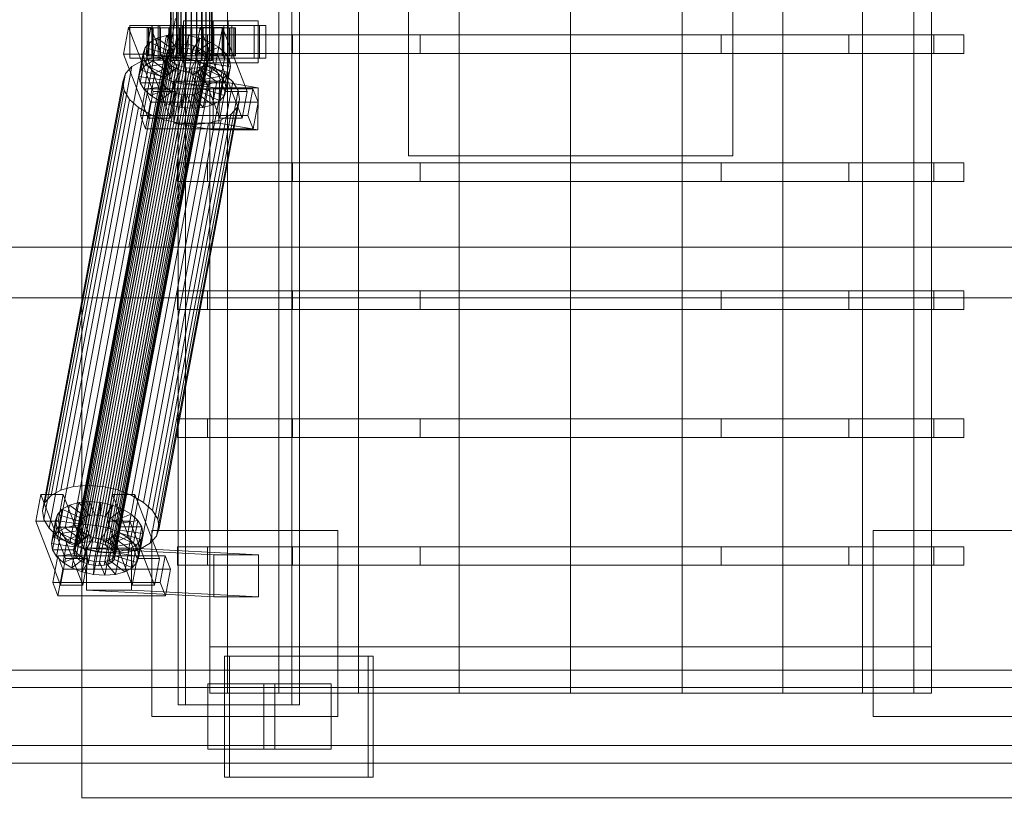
# Model space of a CAD drawing. Header units: millimetres. Extents: x -1970 to 61924, y -58230 to 6847.
# Tile 393 of 656: x 8532 to 8955, y -18467 to -18130. Entities that reach past the tile are written whole.
import ezdxf

# ---------------------------------------------------------------- set-up
doc = ezdxf.new("R2010")
doc.units = ezdxf.units.MM
for name, color, linetype, lineweight in [('COTAS_O', 1, 'Continuous', 0), ('superior_C01', 7, 'Continuous', 0), ('superior_mezcladora', 7, 'Continuous', 0)]:
    doc.layers.add(name, color=color, linetype=linetype, lineweight=lineweight)
doc.dimstyles.new('R19_100', dxfattribs={"dimtxt": 250, "dimasz": 150, "dimexe": 150, "dimexo": 80, "dimgap": 100, "dimtad": 1, "dimtih": 1, "dimtoh": 1, "dimdsep": 46, "dimcen": 0.09, "dimadec": 0, "dimazin": 0, "dimtfac": 1, "dimtdec": 4, "dimtofl": 0, "dimtmove": 0, "dimatfit": 3, "dimfxl": 1, "dimtolj": 1, "dimtzin": 0, "dimarcsym": 0})

# ---------------------------------------------------------------- blocks, each defined once
blk = doc.blocks.new('DIM_R26_36')
at = {"layer": 'COTAS_O'}
for p, q in [((9108.38, -17350), (9063.38, -17500)), ((9808.38, -17350), (9108.38, -17350)), ((9108.38, -18650), (9108.38, -17350)), ((9108.38, -17350), (9153.38, -17500)), ((9108.38, -18650), (9063.38, -18500)), ((9108.38, -18650), (9153.38, -18500)), ((9808.38, -18650), (9108.38, -18650))]:
    blk.add_line(p, q, dxfattribs=at)
blk.add_text('1300 O', height=250, rotation=90, dxfattribs=at).set_placement((9008.38, -18000))

msp = doc.modelspace()

# ---------------------------------------------------------------- linework, layer by layer
at = {"layer": 'superior_C01'}
for p, q in [((8599.703, -17575), (8599.703, -18425)), ((8602.938, -18425), (8602.938, -17575)), ((8648.621, -18425), (8648.621, -17575)), ((8651.857, -17575), (8651.857, -18425)), ((8596.397, -18148), (8596.397, -17852)), ((8596.678, -18148), (8596.678, -17852)), ((8596.73, -18148), (8596.73, -17852)), ((8597.553, -18148), (8597.553, -17852)), ((8597.653, -18148), (8597.653, -17852)), ((8598.962, -18148), (8598.962, -17852)), ((8599.105, -18148), (8599.105, -17852)), ((8600.81, -18148), (8600.81, -17852)), ((8600.984, -18148), (8600.984, -17852)), ((8602.97, -18148), (8602.97, -17852)), ((8603.165, -18148), (8603.165, -17852)), ((8605.296, -18148), (8605.296, -17852)), ((8605.498, -18148), (8605.498, -17852)), ((8607.629, -18148), (8607.629, -17852)), ((8607.823, -18148), (8607.823, -17852)), ((8609.809, -18148), (8609.809, -17852)), ((8609.984, -18148), (8609.984, -17852)), ((8611.689, -18148), (8611.689, -17852)), ((8611.832, -18148), (8611.832, -17852)), ((8613.14, -18148), (8613.14, -17852)), ((8613.241, -18148), (8613.241, -17852)), ((8614.064, -17852), (8614.064, -18148)), ((8614.116, -18148), (8614.116, -17852)), ((8614.396, -18148), (8614.396, -17852)), ((8596.941, -18130), (8578.496, -18228.298)), ((8580.104, -18228.298), (8598.549, -18130)), ((8621.228, -18131), (8601.968, -18131)), ((8601.968, -18131), (8601.968, -18149)), ((8614.802, -18131), (8601.968, -18131)), ((8614.802, -18149), (8614.802, -18131)), ((8614.802, -18131), (8634.061, -18131)), ((8621.228, -18149), (8621.228, -18131)), ((8621.228, -18131), (8634.061, -18131)), ((8634.061, -18131), (8634.061, -18149)), ((8578.346, -18133.859), (8576.194, -18145.327)), ((8587.976, -18133.847), (8578.346, -18133.859)), ((8588.979, -18161.391), (8578.346, -18133.859)), ((8588.603, -18133), (8578.973, -18133)), ((8578.973, -18133), (8578.973, -18147)), ((8591.915, -18133), (8578.973, -18133)), ((8585.824, -18145.315), (8587.976, -18133.847)), ((8586.99, -18134), (8586.398, -18134)), ((8586.398, -18134), (8596.397, -18134)), ((8586.398, -18146), (8586.398, -18134)), ((8586.398, -18134), (8587.1, -18134)), ((8588.837, -18134), (8586.99, -18134)), ((8586.99, -18134), (8596.678, -18134)), ((8586.99, -18146), (8586.99, -18134)), ((8587.1, -18134), (8596.73, -18134)), ((8587.1, -18146), (8587.1, -18134)), ((8587.1, -18134), (8589.05, -18134)), ((8587.976, -18133.847), (8598.608, -18161.379)), ((8634.709, -18133), (8588.487, -18133)), ((8588.487, -18133), (8588.487, -18147)), ((8591.183, -18133), (8588.487, -18133)), ((8588.603, -18147), (8588.603, -18133)), ((8588.603, -18133), (8601.545, -18133)), ((8591.812, -18134), (8588.837, -18134)), ((8588.837, -18134), (8597.553, -18134)), ((8588.837, -18146), (8588.837, -18134)), ((8589.05, -18134), (8597.653, -18134)), ((8589.05, -18146), (8589.05, -18134)), ((8589.05, -18134), (8592.113, -18134)), ((8591.183, -18147), (8591.183, -18133)), ((8591.183, -18133), (8637.405, -18133)), ((8595.713, -18134), (8591.812, -18134)), ((8591.812, -18134), (8598.962, -18134)), ((8591.812, -18146), (8591.812, -18134)), ((8591.915, -18147), (8591.915, -18133)), ((8591.915, -18133), (8601.545, -18133)), ((8592.113, -18134), (8599.105, -18134)), ((8592.113, -18146), (8592.113, -18134)), ((8592.113, -18134), (8596.082, -18134)), ((8600.274, -18134), (8595.713, -18134)), ((8595.713, -18134), (8600.81, -18134)), ((8595.713, -18146), (8595.713, -18134)), ((8596.082, -18134), (8600.984, -18134)), ((8596.082, -18146), (8596.082, -18134)), ((8596.082, -18134), (8600.685, -18134)), ((8596.397, -18134), (8596.678, -18134)), ((8596.397, -18134), (8596.397, -18146)), ((8596.73, -18134), (8596.397, -18134)), ((8596.678, -18134), (8597.553, -18134)), ((8596.678, -18134), (8596.678, -18146)), ((8596.73, -18134), (8596.73, -18146)), ((8597.653, -18134), (8596.73, -18134)), ((8597.553, -18134), (8598.962, -18134)), ((8597.553, -18134), (8597.553, -18146)), ((8597.653, -18134), (8597.653, -18146)), ((8599.105, -18134), (8597.653, -18134)), ((8598.962, -18134), (8600.81, -18134)), ((8598.962, -18134), (8598.962, -18146)), ((8599.105, -18134), (8599.105, -18146)), ((8600.984, -18134), (8599.105, -18134)), ((8605.184, -18134), (8600.274, -18134)), ((8600.274, -18134), (8602.97, -18134)), ((8600.274, -18146), (8600.274, -18134)), ((8600.685, -18134), (8603.165, -18134)), ((8600.685, -18146), (8600.685, -18134)), ((8600.685, -18134), (8605.61, -18134)), ((8600.81, -18134), (8602.97, -18134)), ((8600.81, -18134), (8600.81, -18146)), ((8600.984, -18134), (8600.984, -18146)), ((8603.165, -18134), (8600.984, -18134)), ((8601.545, -18133), (8601.545, -18147)), ((8602.97, -18134), (8605.296, -18134)), ((8602.97, -18134), (8602.97, -18146)), ((8603.165, -18134), (8603.165, -18146)), ((8605.498, -18134), (8603.165, -18134)), ((8610.109, -18134), (8605.184, -18134)), ((8605.184, -18134), (8605.296, -18134)), ((8605.184, -18146), (8605.184, -18134)), ((8605.296, -18134), (8607.629, -18134)), ((8605.296, -18134), (8605.296, -18146)), ((8605.61, -18134), (8605.498, -18134)), ((8605.498, -18134), (8605.498, -18146)), ((8607.823, -18134), (8605.498, -18134)), ((8605.61, -18146), (8605.61, -18134)), ((8605.61, -18134), (8610.52, -18134)), ((8609.161, -18133.821), (8607.009, -18145.289)), ((8610.109, -18134), (8607.629, -18134)), ((8607.629, -18134), (8609.809, -18134)), ((8607.629, -18134), (8607.629, -18146)), ((8610.52, -18134), (8607.823, -18134)), ((8607.823, -18134), (8607.823, -18146)), ((8609.984, -18134), (8607.823, -18134)), ((8618.79, -18133.809), (8609.161, -18133.821)), ((8619.794, -18161.353), (8609.161, -18133.821)), ((8619.418, -18133), (8609.788, -18133)), ((8609.788, -18133), (8609.788, -18147)), ((8622.73, -18133), (8609.788, -18133)), ((8614.712, -18134), (8609.809, -18134)), ((8609.809, -18134), (8611.689, -18134)), ((8609.809, -18134), (8609.809, -18146)), ((8615.08, -18134), (8609.984, -18134)), ((8609.984, -18134), (8609.984, -18146)), ((8611.832, -18134), (8609.984, -18134)), ((8614.712, -18134), (8610.109, -18134)), ((8610.109, -18146), (8610.109, -18134)), ((8610.52, -18146), (8610.52, -18134)), ((8610.52, -18134), (8615.08, -18134)), ((8618.681, -18134), (8611.689, -18134)), ((8611.689, -18134), (8613.14, -18134)), ((8611.689, -18134), (8611.689, -18146)), ((8618.981, -18134), (8611.832, -18134)), ((8611.832, -18134), (8611.832, -18146)), ((8613.241, -18134), (8611.832, -18134)), ((8621.744, -18134), (8613.14, -18134)), ((8613.14, -18134), (8614.064, -18134)), ((8613.14, -18134), (8613.14, -18146)), ((8621.957, -18134), (8613.241, -18134)), ((8613.241, -18134), (8613.241, -18146)), ((8614.116, -18134), (8613.241, -18134)), ((8614.064, -18134), (8623.693, -18134)), ((8614.064, -18146), (8614.064, -18134)), ((8614.064, -18134), (8614.396, -18134)), ((8623.803, -18134), (8614.116, -18134)), ((8614.116, -18134), (8614.116, -18146)), ((8614.396, -18134), (8614.116, -18134)), ((8624.396, -18134), (8614.396, -18134)), ((8614.396, -18134), (8614.396, -18146)), ((8618.681, -18134), (8614.712, -18134)), ((8614.712, -18146), (8614.712, -18134)), ((8615.08, -18146), (8615.08, -18134)), ((8615.08, -18134), (8618.981, -18134)), ((8616.639, -18145.277), (8618.79, -18133.809)), ((8621.744, -18134), (8618.681, -18134)), ((8618.681, -18146), (8618.681, -18134)), ((8618.79, -18133.809), (8629.423, -18161.341)), ((8618.981, -18146), (8618.981, -18134)), ((8618.981, -18134), (8621.957, -18134)), ((8619.418, -18147), (8619.418, -18133)), ((8619.418, -18133), (8632.36, -18133)), ((8623.693, -18134), (8621.744, -18134)), ((8621.744, -18146), (8621.744, -18134)), ((8621.957, -18146), (8621.957, -18134)), ((8621.957, -18134), (8623.803, -18134)), ((8622.73, -18147), (8622.73, -18133)), ((8622.73, -18133), (8632.36, -18133)), ((8623.693, -18134), (8623.693, -18146)), ((8624.396, -18134), (8623.693, -18134)), ((8623.803, -18146), (8623.803, -18134)), ((8623.803, -18134), (8624.396, -18134)), ((8624.396, -18146), (8624.396, -18134)), ((8632.36, -18133), (8632.36, -18147)), ((8634.709, -18147), (8634.709, -18133)), ((8634.709, -18133), (8637.405, -18133)), ((8637.405, -18133), (8637.405, -18147)), ((8587.596, -18140.156), (8585.56, -18142.416)), ((8585.751, -18149.985), (8587.596, -18140.156)), ((8590.716, -18138.419), (8587.596, -18140.156)), ((8587.596, -18140.156), (8595.971, -18144.203)), ((8588.872, -18148.249), (8590.716, -18138.419)), ((8594.708, -18137.325), (8590.716, -18138.419)), ((8590.716, -18138.419), (8597.449, -18143.38)), ((8592.864, -18147.155), (8594.708, -18137.325)), ((8599.301, -18136.948), (8594.708, -18137.325)), ((8594.708, -18137.325), (8599.341, -18142.862)), ((8597.456, -18146.777), (8599.301, -18136.948)), ((8604.179, -18137.313), (8599.301, -18136.948)), ((8599.301, -18136.948), (8601.516, -18142.683)), ((8602.335, -18147.143), (8604.179, -18137.313)), ((8604.179, -18137.313), (8603.827, -18142.856)), ((8609.013, -18138.396), (8604.179, -18137.313)), ((8609.013, -18138.396), (8606.116, -18143.369)), ((8607.168, -18148.226), (8609.013, -18138.396)), ((8613.471, -18140.123), (8608.228, -18144.188)), ((8613.471, -18140.123), (8609.013, -18138.396)), ((8611.626, -18149.953), (8613.471, -18140.123)), ((8617.25, -18142.377), (8613.471, -18140.123)), ((8554.813, -18358.68), (8594.929, -18144.881)), ((8555.198, -18357.434), (8595.314, -18143.635)), ((8556.162, -18356.363), (8596.279, -18142.565)), ((8557.64, -18355.541), (8597.757, -18141.742)), ((8559.532, -18355.022), (8599.648, -18141.224)), ((8561.707, -18354.844), (8601.823, -18141.045)), ((8564.018, -18355.017), (8604.134, -18141.218)), ((8566.307, -18355.53), (8606.424, -18141.731)), ((8568.419, -18356.348), (8608.535, -18142.549)), ((8570.209, -18357.415), (8610.326, -18143.617)), ((8571.556, -18358.659), (8611.672, -18144.861)), ((8582.903, -18154.877), (8584.747, -18145.047)), ((8583.715, -18152.246), (8585.56, -18142.416)), ((8585.56, -18142.416), (8584.747, -18145.047)), ((8584.747, -18145.047), (8594.622, -18146.52)), ((8584.747, -18145.047), (8585.213, -18147.868)), ((8585.56, -18142.416), (8595.007, -18145.274)), ((8595.971, -18144.203), (8594.127, -18154.033)), ((8595.314, -18143.635), (8594.929, -18144.881)), ((8594.929, -18144.881), (8595.15, -18146.218)), ((8595.007, -18145.274), (8595.971, -18144.203)), ((8596.279, -18142.565), (8595.314, -18143.635)), ((8597.449, -18143.38), (8595.605, -18153.21)), ((8595.971, -18144.203), (8597.449, -18143.38)), ((8597.757, -18141.742), (8596.279, -18142.565)), ((8597.449, -18143.38), (8599.341, -18142.862)), ((8599.341, -18142.862), (8597.496, -18152.692)), ((8599.648, -18141.224), (8597.757, -18141.742)), ((8599.341, -18142.862), (8601.516, -18142.683)), ((8601.823, -18141.045), (8599.648, -18141.224)), ((8601.516, -18142.683), (8599.671, -18152.513)), ((8601.516, -18142.683), (8603.827, -18142.856)), ((8604.134, -18141.218), (8601.823, -18141.045)), ((8603.827, -18142.856), (8601.982, -18152.686)), ((8603.827, -18142.856), (8606.116, -18143.369)), ((8606.424, -18141.731), (8604.134, -18141.218)), ((8606.116, -18143.369), (8604.272, -18153.199)), ((8606.116, -18143.369), (8608.228, -18144.188)), ((8608.228, -18144.188), (8606.383, -18154.017)), ((8608.535, -18142.549), (8606.424, -18141.731)), ((8608.228, -18144.188), (8610.018, -18145.255)), ((8610.326, -18143.617), (8608.535, -18142.549)), ((8617.25, -18142.377), (8610.018, -18145.255)), ((8611.672, -18144.861), (8610.326, -18143.617)), ((8620.093, -18145.003), (8611.365, -18146.499)), ((8612.483, -18146.196), (8611.672, -18144.861)), ((8615.406, -18152.207), (8617.25, -18142.377)), ((8620.093, -18145.003), (8617.25, -18142.377)), ((8618.249, -18154.833), (8620.093, -18145.003)), ((8621.806, -18147.823), (8620.093, -18145.003)), ((8549.365, -18332.659), (8583.948, -18148.35)), ((8554.702, -18331.197), (8589.285, -18146.887)), ((8555.034, -18360.017), (8595.15, -18146.218)), ((8555.845, -18361.352), (8595.961, -18147.554)), ((8557.192, -18362.596), (8597.308, -18148.798)), ((8560.841, -18330.692), (8595.424, -18146.383)), ((8567.363, -18331.181), (8601.946, -18146.872)), ((8572.203, -18362.578), (8612.319, -18148.779)), ((8612.483, -18146.196), (8572.367, -18359.995)), ((8572.588, -18361.332), (8612.704, -18147.533)), ((8573.824, -18332.629), (8608.407, -18148.32)), ((8576.194, -18145.327), (8585.824, -18145.315)), ((8576.194, -18145.327), (8586.827, -18172.859)), ((8578.973, -18147), (8588.603, -18147)), ((8578.973, -18147), (8591.915, -18147)), ((8583.948, -18148.35), (8579.776, -18150.672)), ((8583.369, -18157.698), (8585.213, -18147.868)), ((8589.285, -18146.887), (8583.948, -18148.35)), ((8585.213, -18147.868), (8594.843, -18147.856)), ((8585.213, -18147.868), (8586.926, -18150.688)), ((8585.751, -18149.985), (8588.872, -18148.249)), ((8596.456, -18172.847), (8585.824, -18145.315)), ((8596.397, -18146), (8586.398, -18146)), ((8586.398, -18146), (8586.99, -18146)), ((8587.1, -18146), (8586.398, -18146)), ((8586.926, -18150.688), (8595.654, -18149.192)), ((8596.678, -18146), (8586.99, -18146)), ((8586.99, -18146), (8588.837, -18146)), ((8596.73, -18146), (8587.1, -18146)), ((8589.05, -18146), (8587.1, -18146)), ((8588.487, -18147), (8634.709, -18147)), ((8588.487, -18147), (8591.183, -18147)), ((8601.545, -18147), (8588.603, -18147)), ((8597.553, -18146), (8588.837, -18146)), ((8588.837, -18146), (8591.812, -18146)), ((8588.872, -18148.249), (8592.864, -18147.155)), ((8595.605, -18153.21), (8588.872, -18148.249)), ((8597.653, -18146), (8589.05, -18146)), ((8592.113, -18146), (8589.05, -18146)), ((8595.424, -18146.383), (8589.285, -18146.887)), ((8637.405, -18147), (8591.183, -18147)), ((8598.962, -18146), (8591.812, -18146)), ((8591.812, -18146), (8595.713, -18146)), ((8601.545, -18147), (8591.915, -18147)), ((8599.105, -18146), (8592.113, -18146)), ((8596.082, -18146), (8592.113, -18146)), ((8594.622, -18146.52), (8592.778, -18156.35)), ((8592.864, -18147.155), (8597.456, -18146.777)), ((8597.496, -18152.692), (8592.864, -18147.155)), ((8594.843, -18147.856), (8592.998, -18157.686)), ((8595.007, -18145.274), (8593.163, -18155.103)), ((8595.654, -18149.192), (8593.81, -18159.022)), ((8594.622, -18146.52), (8595.007, -18145.274)), ((8594.843, -18147.856), (8594.622, -18146.52)), ((8595.654, -18149.192), (8594.843, -18147.856)), ((8595.15, -18146.218), (8595.961, -18147.554)), ((8601.946, -18146.872), (8595.424, -18146.383)), ((8597.001, -18150.436), (8595.654, -18149.192)), ((8600.81, -18146), (8595.713, -18146)), ((8595.713, -18146), (8600.274, -18146)), ((8595.961, -18147.554), (8597.308, -18148.798)), ((8600.984, -18146), (8596.082, -18146)), ((8600.685, -18146), (8596.082, -18146)), ((8596.678, -18146), (8596.397, -18146)), ((8596.397, -18146), (8596.73, -18146)), ((8596.73, -18148), (8596.397, -18148)), ((8596.397, -18148), (8596.678, -18148)), ((8597.553, -18146), (8596.678, -18146)), ((8596.678, -18148), (8597.553, -18148)), ((8596.73, -18146), (8597.653, -18146)), ((8597.653, -18148), (8596.73, -18148)), ((8597.308, -18148.798), (8599.098, -18149.865)), ((8599.671, -18152.513), (8597.456, -18146.777)), ((8597.456, -18146.777), (8602.335, -18147.143)), ((8598.962, -18146), (8597.553, -18146)), ((8597.553, -18148), (8598.962, -18148)), ((8597.653, -18146), (8599.105, -18146)), ((8599.105, -18148), (8597.653, -18148)), ((8600.81, -18146), (8598.962, -18146)), ((8598.962, -18148), (8600.81, -18148)), ((8599.105, -18146), (8600.984, -18146)), ((8600.984, -18148), (8599.105, -18148)), ((8602.97, -18146), (8600.274, -18146)), ((8600.274, -18146), (8605.184, -18146)), ((8603.165, -18146), (8600.685, -18146)), ((8605.61, -18146), (8600.685, -18146)), ((8602.97, -18146), (8600.81, -18146)), ((8600.81, -18148), (8602.97, -18148)), ((8600.984, -18146), (8603.165, -18146)), ((8603.165, -18148), (8600.984, -18148)), ((8608.407, -18148.32), (8601.946, -18146.872)), ((8601.968, -18149), (8621.228, -18149)), ((8614.802, -18149), (8601.968, -18149)), ((8601.982, -18152.686), (8602.335, -18147.143)), ((8602.335, -18147.143), (8607.168, -18148.226)), ((8605.296, -18146), (8602.97, -18146)), ((8602.97, -18148), (8605.296, -18148)), ((8603.165, -18146), (8605.498, -18146)), ((8605.498, -18148), (8603.165, -18148)), ((8604.272, -18153.199), (8607.168, -18148.226)), ((8605.296, -18146), (8605.184, -18146)), ((8605.184, -18146), (8610.109, -18146)), ((8607.629, -18146), (8605.296, -18146)), ((8605.296, -18148), (8607.629, -18148)), ((8605.498, -18146), (8605.61, -18146)), ((8605.498, -18146), (8607.823, -18146)), ((8607.823, -18148), (8605.498, -18148)), ((8610.52, -18146), (8605.61, -18146)), ((8607.009, -18145.289), (8616.639, -18145.277)), ((8607.009, -18145.289), (8617.642, -18172.821)), ((8607.168, -18148.226), (8611.626, -18149.953)), ((8609.809, -18146), (8607.629, -18146)), ((8607.629, -18146), (8610.109, -18146)), ((8607.629, -18148), (8609.809, -18148)), ((8607.823, -18146), (8610.52, -18146)), ((8607.823, -18146), (8609.984, -18146)), ((8609.984, -18148), (8607.823, -18148)), ((8610.018, -18145.255), (8608.174, -18155.085)), ((8614.367, -18150.629), (8608.407, -18148.32)), ((8611.365, -18146.499), (8609.52, -18156.329)), ((8609.788, -18147), (8619.418, -18147)), ((8609.788, -18147), (8622.73, -18147)), ((8611.689, -18146), (8609.809, -18146)), ((8609.809, -18146), (8614.712, -18146)), ((8609.809, -18148), (8611.689, -18148)), ((8609.984, -18146), (8615.08, -18146)), ((8609.984, -18146), (8611.832, -18146)), ((8611.832, -18148), (8609.984, -18148)), ((8610.018, -18145.255), (8611.365, -18146.499)), ((8610.109, -18146), (8614.712, -18146)), ((8610.332, -18157.665), (8612.176, -18147.835)), ((8615.08, -18146), (8610.52, -18146)), ((8612.397, -18149.171), (8610.552, -18159.001)), ((8611.355, -18149.85), (8612.319, -18148.779)), ((8611.365, -18146.499), (8612.176, -18147.835)), ((8613.14, -18146), (8611.689, -18146)), ((8611.689, -18146), (8618.681, -18146)), ((8611.689, -18148), (8613.14, -18148)), ((8611.832, -18146), (8618.981, -18146)), ((8611.832, -18146), (8613.241, -18146)), ((8613.241, -18148), (8611.832, -18148)), ((8612.397, -18149.171), (8612.012, -18150.417)), ((8612.176, -18147.835), (8621.806, -18147.823)), ((8612.176, -18147.835), (8612.397, -18149.171)), ((8612.319, -18148.779), (8612.704, -18147.533)), ((8622.272, -18150.644), (8612.397, -18149.171)), ((8612.704, -18147.533), (8612.483, -18146.196)), ((8614.064, -18146), (8613.14, -18146)), ((8613.14, -18146), (8621.744, -18146)), ((8613.14, -18148), (8614.064, -18148)), ((8613.241, -18146), (8621.957, -18146)), ((8613.241, -18146), (8614.116, -18146)), ((8614.116, -18148), (8613.241, -18148)), ((8623.693, -18146), (8614.064, -18146)), ((8614.396, -18146), (8614.064, -18146)), ((8614.064, -18148), (8614.396, -18148)), ((8614.116, -18146), (8623.803, -18146)), ((8614.116, -18146), (8614.396, -18146)), ((8614.396, -18148), (8614.116, -18148)), ((8614.396, -18146), (8624.396, -18146)), ((8614.712, -18146), (8618.681, -18146)), ((8634.061, -18149), (8614.802, -18149)), ((8618.981, -18146), (8615.08, -18146)), ((8627.271, -18172.809), (8616.639, -18145.277)), ((8618.681, -18146), (8621.744, -18146)), ((8621.957, -18146), (8618.981, -18146)), ((8632.36, -18147), (8619.418, -18147)), ((8621.806, -18147.823), (8619.961, -18157.653)), ((8634.061, -18149), (8621.228, -18149)), ((8621.744, -18146), (8623.693, -18146)), ((8622.272, -18150.644), (8621.806, -18147.823)), ((8623.803, -18146), (8621.957, -18146)), ((8632.36, -18147), (8622.73, -18147)), ((8623.693, -18146), (8624.396, -18146)), ((8624.396, -18146), (8623.803, -18146)), ((8637.405, -18147), (8634.709, -18147)), ((8545.193, -18334.981), (8579.776, -18150.672)), ((8558.982, -18363.664), (8599.098, -18149.865)), ((8561.094, -18364.482), (8601.21, -18150.683)), ((8563.383, -18364.995), (8603.499, -18151.196)), ((8565.694, -18365.168), (8605.81, -18151.369)), ((8567.869, -18364.989), (8607.986, -18151.191)), ((8569.76, -18364.471), (8609.877, -18150.672)), ((8571.238, -18363.648), (8611.355, -18149.85)), ((8579.776, -18150.672), (8577.054, -18153.694)), ((8579.784, -18334.938), (8614.367, -18150.629)), ((8582.903, -18154.877), (8583.715, -18152.246)), ((8583.715, -18152.246), (8585.751, -18149.985)), ((8593.163, -18155.103), (8583.715, -18152.246)), ((8584.836, -18337.95), (8619.419, -18153.641)), ((8585.081, -18160.518), (8586.926, -18150.688)), ((8594.127, -18154.033), (8585.751, -18149.985)), ((8586.926, -18150.688), (8589.769, -18153.314)), ((8587.924, -18163.144), (8589.769, -18153.314)), ((8589.769, -18153.314), (8597.001, -18150.436)), ((8589.769, -18153.314), (8593.548, -18155.567)), ((8593.548, -18155.567), (8598.791, -18151.503)), ((8595.605, -18153.21), (8594.127, -18154.033)), ((8597.001, -18150.436), (8595.156, -18160.266)), ((8597.496, -18152.692), (8595.605, -18153.21)), ((8598.791, -18151.503), (8596.946, -18161.333)), ((8598.791, -18151.503), (8597.001, -18150.436)), ((8599.671, -18152.513), (8597.496, -18152.692)), ((8598.006, -18157.295), (8600.903, -18152.321)), ((8600.903, -18152.321), (8598.791, -18151.503)), ((8600.903, -18152.321), (8599.058, -18162.151)), ((8599.098, -18149.865), (8601.21, -18150.683)), ((8601.982, -18152.686), (8599.671, -18152.513)), ((8603.192, -18152.835), (8600.903, -18152.321)), ((8601.21, -18150.683), (8603.499, -18151.196)), ((8603.192, -18152.835), (8601.348, -18162.664)), ((8604.272, -18153.199), (8601.982, -18152.686)), ((8602.839, -18158.378), (8603.192, -18152.835)), ((8605.503, -18153.008), (8603.192, -18152.835)), ((8603.499, -18151.196), (8605.81, -18151.369)), ((8605.503, -18153.008), (8603.659, -18162.837)), ((8606.383, -18154.017), (8604.272, -18153.199)), ((8607.678, -18152.829), (8605.503, -18153.008)), ((8607.718, -18158.743), (8605.503, -18153.008)), ((8605.81, -18151.369), (8607.986, -18151.191)), ((8607.678, -18152.829), (8605.834, -18162.659)), ((8606.383, -18154.017), (8611.626, -18149.953)), ((8609.569, -18152.311), (8607.678, -18152.829)), ((8612.31, -18158.366), (8607.678, -18152.829)), ((8609.569, -18152.311), (8607.725, -18162.14)), ((8607.986, -18151.191), (8609.877, -18150.672)), ((8608.174, -18155.085), (8615.406, -18152.207)), ((8611.047, -18151.488), (8609.203, -18161.318)), ((8611.047, -18151.488), (8609.569, -18152.311)), ((8616.302, -18157.272), (8609.569, -18152.311)), ((8609.877, -18150.672), (8611.355, -18149.85)), ((8612.012, -18150.417), (8610.167, -18160.247)), ((8612.012, -18150.417), (8611.047, -18151.488)), ((8619.423, -18155.535), (8611.047, -18151.488)), ((8611.626, -18149.953), (8615.406, -18152.207)), ((8621.459, -18153.275), (8612.012, -18150.417)), ((8619.419, -18153.641), (8614.367, -18150.629)), ((8615.406, -18152.207), (8618.249, -18154.833)), ((8623.22, -18157.152), (8619.419, -18153.641)), ((8619.423, -18155.535), (8621.459, -18153.275)), ((8619.614, -18163.105), (8621.459, -18153.275)), ((8620.427, -18160.474), (8622.272, -18150.644)), ((8621.459, -18153.275), (8622.272, -18150.644)), ((8541.385, -18341.52), (8575.968, -18157.211)), ((8542.471, -18338.003), (8577.054, -18153.694)), ((8577.054, -18153.694), (8575.968, -18157.211)), ((8575.968, -18157.211), (8576.591, -18160.982)), ((8592.778, -18156.35), (8582.903, -18154.877)), ((8583.369, -18157.698), (8582.903, -18154.877)), ((8592.998, -18157.686), (8583.369, -18157.698)), ((8585.081, -18160.518), (8583.369, -18157.698)), ((8588.637, -18341.461), (8623.22, -18157.152)), ((8591.703, -18165.397), (8593.548, -18155.567)), ((8593.163, -18155.103), (8592.778, -18156.35)), ((8592.778, -18156.35), (8592.998, -18157.686)), ((8592.998, -18157.686), (8593.81, -18159.022)), ((8594.127, -18154.033), (8593.163, -18155.103)), ((8593.548, -18155.567), (8598.006, -18157.295)), ((8596.162, -18167.125), (8598.006, -18157.295)), ((8598.164, -18156.962), (8597.94, -18174.943)), ((8598.006, -18157.295), (8602.839, -18158.378)), ((8617.424, -18156.962), (8598.164, -18156.962)), ((8614.908, -18159.83), (8598.164, -18156.962)), ((8608.174, -18155.085), (8606.383, -18154.017)), ((8609.52, -18156.329), (8608.174, -18155.085)), ((8609.52, -18156.329), (8618.249, -18154.833)), ((8610.332, -18157.665), (8609.52, -18156.329)), ((8619.961, -18157.653), (8610.332, -18157.665)), ((8610.552, -18159.001), (8610.332, -18157.665)), ((8612.31, -18158.366), (8616.302, -18157.272)), ((8614.458, -18167.102), (8616.302, -18157.272)), ((8616.302, -18157.272), (8619.423, -18155.535)), ((8617.2, -18174.943), (8617.424, -18156.962)), ((8617.424, -18156.962), (8634.167, -18159.83)), ((8617.578, -18165.365), (8619.423, -18155.535)), ((8618.249, -18154.833), (8619.961, -18157.653)), ((8619.961, -18157.653), (8620.427, -18160.474)), ((8625.509, -18160.922), (8623.22, -18157.152)), ((8542.008, -18345.291), (8576.591, -18160.982)), ((8576.591, -18160.982), (8578.88, -18164.752)), ((8585.647, -18160.247), (8583.495, -18171.715)), ((8593.81, -18159.022), (8585.081, -18160.518)), ((8587.924, -18163.144), (8585.081, -18160.518)), ((8631.869, -18160.19), (8585.647, -18160.247)), ((8587.862, -18165.983), (8585.647, -18160.247)), ((8586.827, -18172.859), (8588.979, -18161.391)), ((8595.156, -18160.266), (8587.924, -18163.144)), ((8588.979, -18161.391), (8598.608, -18161.379)), ((8625.509, -18160.922), (8590.926, -18345.231)), ((8596.946, -18161.333), (8591.703, -18165.397)), ((8593.81, -18159.022), (8595.156, -18160.266)), ((8595.156, -18160.266), (8596.946, -18161.333)), ((8598.608, -18161.379), (8596.456, -18172.847)), ((8596.946, -18161.333), (8599.058, -18162.151)), ((8600.995, -18168.208), (8602.839, -18158.378)), ((8602.839, -18158.378), (8607.718, -18158.743)), ((8605.874, -18168.573), (8607.718, -18158.743)), ((8607.718, -18158.743), (8612.31, -18158.366)), ((8607.725, -18162.14), (8609.203, -18161.318)), ((8609.203, -18161.318), (8610.167, -18160.247)), ((8609.203, -18161.318), (8617.578, -18165.365)), ((8610.167, -18160.247), (8610.552, -18159.001)), ((8610.167, -18160.247), (8619.614, -18163.105)), ((8610.466, -18168.196), (8612.31, -18158.366)), ((8610.552, -18159.001), (8620.427, -18160.474)), ((8614.684, -18177.811), (8614.908, -18159.83)), ((8614.908, -18159.83), (8634.167, -18159.83)), ((8617.642, -18172.821), (8619.794, -18161.353)), ((8620.427, -18160.474), (8619.614, -18163.105)), ((8619.794, -18161.353), (8629.423, -18161.341)), ((8626.132, -18164.693), (8625.509, -18160.922)), ((8629.423, -18161.341), (8627.271, -18172.809)), ((8629.717, -18171.658), (8631.869, -18160.19)), ((8631.869, -18160.19), (8634.084, -18165.926)), ((8634.167, -18159.83), (8633.943, -18177.811)), ((8544.297, -18349.061), (8578.88, -18164.752)), ((8578.88, -18164.752), (8582.681, -18168.263)), ((8585.71, -18177.451), (8587.862, -18165.983)), ((8587.862, -18165.983), (8634.084, -18165.926)), ((8591.703, -18165.397), (8587.924, -18163.144)), ((8591.549, -18349.002), (8626.132, -18164.693)), ((8596.162, -18167.125), (8591.703, -18165.397)), ((8599.058, -18162.151), (8596.162, -18167.125)), ((8599.058, -18162.151), (8601.348, -18162.664)), ((8601.348, -18162.664), (8600.995, -18168.208)), ((8601.348, -18162.664), (8603.659, -18162.837)), ((8603.659, -18162.837), (8605.834, -18162.659)), ((8603.659, -18162.837), (8605.874, -18168.573)), ((8605.834, -18162.659), (8607.725, -18162.14)), ((8605.834, -18162.659), (8610.466, -18168.196)), ((8607.725, -18162.14), (8614.458, -18167.102)), ((8617.578, -18165.365), (8614.458, -18167.102)), ((8619.614, -18163.105), (8617.578, -18165.365)), ((8625.046, -18168.21), (8626.132, -18164.693)), ((8634.084, -18165.926), (8631.932, -18177.394)), ((8548.098, -18352.572), (8582.681, -18168.263)), ((8582.681, -18168.263), (8587.733, -18171.275)), ((8590.463, -18352.519), (8625.046, -18168.21)), ((8600.995, -18168.208), (8596.162, -18167.125)), ((8605.874, -18168.573), (8600.995, -18168.208)), ((8610.466, -18168.196), (8605.874, -18168.573)), ((8614.458, -18167.102), (8610.466, -18168.196)), ((8622.324, -18171.232), (8625.046, -18168.21)), ((8553.15, -18355.584), (8587.733, -18171.275)), ((8559.11, -18357.893), (8593.693, -18173.584)), ((8583.495, -18171.715), (8629.717, -18171.658)), ((8583.495, -18171.715), (8585.71, -18177.451)), ((8583.569, -18357.863), (8618.152, -18173.554)), ((8596.456, -18172.847), (8586.827, -18172.859)), ((8587.733, -18171.275), (8593.693, -18173.584)), ((8587.741, -18355.541), (8622.324, -18171.232)), ((8593.693, -18173.584), (8600.154, -18175.032)), ((8612.815, -18175.016), (8618.152, -18173.554)), ((8627.271, -18172.809), (8617.642, -18172.821)), ((8618.152, -18173.554), (8622.324, -18171.232)), ((8631.932, -18177.394), (8629.717, -18171.658)), ((8565.571, -18359.341), (8600.154, -18175.032)), ((8572.094, -18359.83), (8606.677, -18175.521)), ((8578.232, -18359.326), (8612.815, -18175.016)), ((8631.932, -18177.394), (8585.71, -18177.451)), ((8597.94, -18174.943), (8617.2, -18174.943)), ((8614.684, -18177.811), (8597.94, -18174.943)), ((8600.154, -18175.032), (8606.677, -18175.521)), ((8606.677, -18175.521), (8612.815, -18175.016)), ((8633.943, -18177.811), (8614.684, -18177.811)), ((8633.943, -18177.811), (8617.2, -18174.943)), ((8578.496, -18228.298), (8144.954, -18228.298)), ((8146.562, -18228.298), (8580.104, -18228.298)), ((8578.496, -18228.298), (8580.104, -18228.298)), ((9012.039, -18228.298), (8578.496, -18228.298)), ((8580.104, -18228.298), (9013.647, -18228.298)), ((10242.208, -18250), (1103.221, -18250)), ((1104.577, -18250), (10243.564, -18250)), ((8549.365, -18332.659), (8554.702, -18331.197)), ((8554.702, -18331.197), (8560.841, -18330.692)), ((8560.841, -18330.692), (8567.363, -18331.181)), ((8567.363, -18331.181), (8573.824, -18332.629)), ((8540.689, -18334.551), (8538.537, -18346.02)), ((8550.318, -18334.539), (8540.689, -18334.551)), ((8551.322, -18362.083), (8540.689, -18334.551)), ((8542.471, -18338.003), (8545.193, -18334.981)), ((8545.193, -18334.981), (8549.365, -18332.659)), ((8548.167, -18346.008), (8550.318, -18334.539)), ((8550.318, -18334.539), (8560.951, -18362.071)), ((8571.504, -18334.513), (8569.352, -18345.981)), ((8581.133, -18334.501), (8571.504, -18334.513)), ((8582.136, -18362.045), (8571.504, -18334.513)), ((8573.824, -18332.629), (8579.784, -18334.938)), ((8578.982, -18345.969), (8581.133, -18334.501)), ((8579.784, -18334.938), (8584.836, -18337.95)), ((8581.133, -18334.501), (8591.766, -18362.033)), ((8541.385, -18341.52), (8542.471, -18338.003)), ((8553.059, -18339.111), (8549.939, -18340.848)), ((8551.215, -18348.941), (8553.059, -18339.111)), ((8557.051, -18338.017), (8553.059, -18339.111)), ((8553.059, -18339.111), (8559.792, -18344.073)), ((8555.207, -18347.847), (8557.051, -18338.017)), ((8561.643, -18337.64), (8557.051, -18338.017)), ((8557.051, -18338.017), (8561.683, -18343.554)), ((8559.799, -18347.47), (8561.643, -18337.64)), ((8566.522, -18338.005), (8561.643, -18337.64)), ((8561.643, -18337.64), (8563.859, -18343.376)), ((8564.678, -18347.835), (8566.522, -18338.005)), ((8566.522, -18338.005), (8566.17, -18343.549)), ((8571.355, -18339.088), (8566.522, -18338.005)), ((8571.355, -18339.088), (8568.459, -18344.062)), ((8569.511, -18348.918), (8571.355, -18339.088)), ((8575.814, -18340.816), (8571.355, -18339.088)), ((8584.836, -18337.95), (8588.637, -18341.461)), ((8542.008, -18345.291), (8541.385, -18341.52)), ((8546.058, -18352.938), (8547.903, -18343.108)), ((8547.903, -18343.108), (8547.09, -18345.739)), ((8549.939, -18340.848), (8547.903, -18343.108)), ((8547.903, -18343.108), (8557.35, -18345.966)), ((8548.094, -18350.678), (8549.939, -18340.848)), ((8549.939, -18340.848), (8558.314, -18344.895)), ((8559.792, -18344.073), (8561.683, -18343.554)), ((8561.683, -18343.554), (8559.839, -18353.384)), ((8561.683, -18343.554), (8563.859, -18343.376)), ((8563.859, -18343.376), (8562.014, -18353.205)), ((8563.859, -18343.376), (8566.17, -18343.549)), ((8566.17, -18343.549), (8564.325, -18353.378)), ((8566.17, -18343.549), (8568.459, -18344.062)), ((8575.814, -18340.816), (8570.571, -18344.88)), ((8579.593, -18343.069), (8572.361, -18345.947)), ((8573.969, -18350.645), (8575.814, -18340.816)), ((8579.593, -18343.069), (8575.814, -18340.816)), ((8577.749, -18352.899), (8579.593, -18343.069)), ((8582.436, -18345.695), (8579.593, -18343.069)), ((8588.637, -18341.461), (8590.926, -18345.231)), ((8538.537, -18346.02), (8548.167, -18346.008)), ((8538.537, -18346.02), (8549.17, -18373.551)), ((8544.297, -18349.061), (8542.008, -18345.291)), ((8545.246, -18355.569), (8547.09, -18345.739)), ((8547.09, -18345.739), (8556.965, -18347.212)), ((8547.09, -18345.739), (8547.556, -18348.56)), ((8558.799, -18373.539), (8548.167, -18346.008)), ((8551.215, -18348.941), (8555.207, -18347.847)), ((8556.965, -18347.212), (8555.12, -18357.042)), ((8555.207, -18347.847), (8559.799, -18347.47)), ((8559.839, -18353.384), (8555.207, -18347.847)), ((8557.35, -18345.966), (8555.505, -18355.796)), ((8558.314, -18344.895), (8556.47, -18354.725)), ((8556.965, -18347.212), (8557.35, -18345.966)), ((8557.186, -18348.548), (8556.965, -18347.212)), ((8557.35, -18345.966), (8558.314, -18344.895)), ((8559.792, -18344.073), (8557.948, -18353.902)), ((8558.314, -18344.895), (8559.792, -18344.073)), ((8562.014, -18353.205), (8559.799, -18347.47)), ((8559.799, -18347.47), (8564.678, -18347.835)), ((8564.325, -18353.378), (8564.678, -18347.835)), ((8564.678, -18347.835), (8569.511, -18348.918)), ((8568.459, -18344.062), (8566.615, -18353.892)), ((8568.459, -18344.062), (8570.571, -18344.88)), ((8570.571, -18344.88), (8568.726, -18354.71)), ((8569.352, -18345.981), (8578.982, -18345.969)), ((8569.352, -18345.981), (8579.985, -18373.513)), ((8572.361, -18345.947), (8570.517, -18355.777)), ((8570.571, -18344.88), (8572.361, -18345.947)), ((8573.708, -18347.191), (8571.863, -18357.021)), ((8572.361, -18345.947), (8573.708, -18347.191)), ((8582.436, -18345.695), (8573.708, -18347.191)), ((8573.708, -18347.191), (8574.519, -18348.527)), ((8589.614, -18373.501), (8578.982, -18345.969)), ((8580.591, -18355.525), (8582.436, -18345.695)), ((8584.149, -18348.515), (8582.436, -18345.695)), ((8590.926, -18345.231), (8591.549, -18349.002)), ((8548.098, -18352.572), (8544.297, -18349.061)), ((8545.711, -18358.39), (8547.556, -18348.56)), ((8546.058, -18352.938), (8548.094, -18350.678)), ((8547.424, -18361.21), (8549.269, -18351.38)), ((8547.556, -18348.56), (8557.186, -18348.548)), ((8547.556, -18348.56), (8549.269, -18351.38)), ((8548.094, -18350.678), (8551.215, -18348.941)), ((8556.47, -18354.725), (8548.094, -18350.678)), ((8549.269, -18351.38), (8557.997, -18349.884)), ((8549.269, -18351.38), (8552.111, -18354.006)), ((8557.948, -18353.902), (8551.215, -18348.941)), ((8552.111, -18354.006), (8559.343, -18351.128)), ((8557.186, -18348.548), (8555.341, -18358.378)), ((8555.891, -18356.26), (8561.134, -18352.196)), ((8557.997, -18349.884), (8556.152, -18359.714)), ((8557.997, -18349.884), (8557.186, -18348.548)), ((8559.343, -18351.128), (8557.499, -18360.958)), ((8559.343, -18351.128), (8557.997, -18349.884)), ((8561.134, -18352.196), (8559.289, -18362.025)), ((8561.134, -18352.196), (8559.343, -18351.128)), ((8563.245, -18353.014), (8561.134, -18352.196)), ((8566.615, -18353.892), (8569.511, -18348.918)), ((8568.726, -18354.71), (8573.969, -18350.645)), ((8569.511, -18348.918), (8573.969, -18350.645)), ((8573.39, -18352.18), (8571.546, -18362.01)), ((8573.39, -18352.18), (8571.912, -18353.003)), ((8574.355, -18351.109), (8572.51, -18360.939)), ((8572.674, -18358.357), (8574.519, -18348.527)), ((8574.74, -18349.863), (8572.895, -18359.693)), ((8574.355, -18351.109), (8573.39, -18352.18)), ((8581.766, -18356.228), (8573.39, -18352.18)), ((8573.969, -18350.645), (8577.749, -18352.899)), ((8574.74, -18349.863), (8574.355, -18351.109)), ((8583.802, -18353.967), (8574.355, -18351.109)), ((8574.519, -18348.527), (8584.149, -18348.515)), ((8574.519, -18348.527), (8574.74, -18349.863)), ((8584.614, -18351.336), (8574.74, -18349.863)), ((8584.149, -18348.515), (8582.304, -18358.345)), ((8582.77, -18361.166), (8584.614, -18351.336)), ((8583.802, -18353.967), (8584.614, -18351.336)), ((8584.614, -18351.336), (8584.149, -18348.515)), ((8591.549, -18349.002), (8590.463, -18352.519)), ((8545.246, -18355.569), (8546.058, -18352.938)), ((8555.12, -18357.042), (8545.246, -18355.569)), ((8545.711, -18358.39), (8545.246, -18355.569)), ((8555.505, -18355.796), (8546.058, -18352.938)), ((8553.15, -18355.584), (8548.098, -18352.572)), ((8550.267, -18363.836), (8552.111, -18354.006)), ((8552.111, -18354.006), (8555.891, -18356.26)), ((8559.11, -18357.893), (8553.15, -18355.584)), ((8554.046, -18366.09), (8555.891, -18356.26)), ((8555.505, -18355.796), (8555.12, -18357.042)), ((8555.198, -18357.434), (8556.162, -18356.363)), ((8556.47, -18354.725), (8555.505, -18355.796)), ((8555.891, -18356.26), (8560.349, -18357.987)), ((8556.162, -18356.363), (8557.64, -18355.541)), ((8557.948, -18353.902), (8556.47, -18354.725)), ((8557.64, -18355.541), (8559.532, -18355.022)), ((8559.839, -18353.384), (8557.948, -18353.902)), ((8559.532, -18355.022), (8561.707, -18354.844)), ((8562.014, -18353.205), (8559.839, -18353.384)), ((8560.349, -18357.987), (8563.245, -18353.014)), ((8563.245, -18353.014), (8561.401, -18362.843)), ((8561.707, -18354.844), (8564.018, -18355.017)), ((8564.325, -18353.378), (8562.014, -18353.205)), ((8565.535, -18353.527), (8563.245, -18353.014)), ((8565.535, -18353.527), (8563.69, -18363.357)), ((8564.018, -18355.017), (8566.307, -18355.53)), ((8566.615, -18353.892), (8564.325, -18353.378)), ((8565.182, -18359.07), (8565.535, -18353.527)), ((8567.846, -18353.7), (8565.535, -18353.527)), ((8567.846, -18353.7), (8566.001, -18363.53)), ((8566.307, -18355.53), (8568.419, -18356.348)), ((8568.726, -18354.71), (8566.615, -18353.892)), ((8570.021, -18353.521), (8567.846, -18353.7)), ((8570.061, -18359.436), (8567.846, -18353.7)), ((8570.021, -18353.521), (8568.177, -18363.351)), ((8568.419, -18356.348), (8570.209, -18357.415)), ((8570.517, -18355.777), (8568.726, -18354.71)), ((8571.912, -18353.003), (8570.021, -18353.521)), ((8574.653, -18359.058), (8570.021, -18353.521)), ((8571.912, -18353.003), (8570.068, -18362.833)), ((8570.517, -18355.777), (8577.749, -18352.899)), ((8571.863, -18357.021), (8570.517, -18355.777)), ((8571.863, -18357.021), (8580.591, -18355.525)), ((8578.645, -18357.964), (8571.912, -18353.003)), ((8577.749, -18352.899), (8580.591, -18355.525)), ((8578.645, -18357.964), (8581.766, -18356.228)), ((8579.921, -18366.057), (8581.766, -18356.228)), ((8580.591, -18355.525), (8582.304, -18358.345)), ((8581.766, -18356.228), (8583.802, -18353.967)), ((8581.957, -18363.797), (8583.802, -18353.967)), ((8587.741, -18355.541), (8583.569, -18357.863)), ((8590.463, -18352.519), (8587.741, -18355.541)), ((8555.341, -18358.378), (8545.711, -18358.39)), ((8547.424, -18361.21), (8545.711, -18358.39)), ((8547.99, -18360.939), (8545.838, -18372.408)), ((8556.152, -18359.714), (8547.424, -18361.21)), ((8594.212, -18360.882), (8547.99, -18360.939)), ((8550.205, -18366.675), (8547.99, -18360.939)), ((8557.499, -18360.958), (8550.267, -18363.836)), ((8554.813, -18358.68), (8555.198, -18357.434)), ((8555.034, -18360.017), (8554.813, -18358.68)), ((8555.845, -18361.352), (8555.034, -18360.017)), ((8555.12, -18357.042), (8555.341, -18358.378)), ((8555.341, -18358.378), (8556.152, -18359.714)), ((8556.152, -18359.714), (8557.499, -18360.958)), ((8557.499, -18360.958), (8559.289, -18362.025)), ((8558.505, -18367.817), (8560.349, -18357.987)), ((8565.571, -18359.341), (8559.11, -18357.893)), ((8560.349, -18357.987), (8565.182, -18359.07)), ((8560.43, -18357.646), (8560.361, -18375.644)), ((8579.689, -18357.646), (8560.43, -18357.646)), ((8615.061, -18360.514), (8560.43, -18357.646)), ((8563.338, -18368.9), (8565.182, -18359.07)), ((8565.182, -18359.07), (8570.061, -18359.436)), ((8572.094, -18359.83), (8565.571, -18359.341)), ((8568.217, -18369.265), (8570.061, -18359.436)), ((8570.061, -18359.436), (8574.653, -18359.058)), ((8570.209, -18357.415), (8571.556, -18358.659)), ((8571.546, -18362.01), (8572.51, -18360.939)), ((8571.556, -18358.659), (8572.367, -18359.995)), ((8572.674, -18358.357), (8571.863, -18357.021)), ((8578.232, -18359.326), (8572.094, -18359.83)), ((8572.367, -18359.995), (8572.588, -18361.332)), ((8572.51, -18360.939), (8572.895, -18359.693)), ((8572.51, -18360.939), (8581.957, -18363.797)), ((8582.304, -18358.345), (8572.674, -18358.357)), ((8572.895, -18359.693), (8572.674, -18358.357)), ((8572.809, -18368.888), (8574.653, -18359.058)), ((8572.895, -18359.693), (8582.77, -18361.166)), ((8574.653, -18359.058), (8578.645, -18357.964)), ((8576.801, -18367.794), (8578.645, -18357.964)), ((8583.569, -18357.863), (8578.232, -18359.326)), ((8579.62, -18375.644), (8579.689, -18357.646)), ((8579.689, -18357.646), (8634.32, -18360.514)), ((8582.304, -18358.345), (8582.77, -18361.166)), ((8592.06, -18372.35), (8594.212, -18360.882)), ((8594.212, -18360.882), (8596.427, -18366.618)), ((8614.992, -18378.512), (8615.061, -18360.514)), ((8615.061, -18360.514), (8634.32, -18360.514)), ((8634.32, -18360.514), (8634.252, -18378.512)), ((8550.267, -18363.836), (8547.424, -18361.21)), ((8549.17, -18373.551), (8551.322, -18362.083)), ((8554.046, -18366.09), (8550.267, -18363.836)), ((8551.322, -18362.083), (8560.951, -18362.071)), ((8559.289, -18362.025), (8554.046, -18366.09)), ((8557.192, -18362.596), (8555.845, -18361.352)), ((8558.982, -18363.664), (8557.192, -18362.596)), ((8561.401, -18362.843), (8558.505, -18367.817)), ((8560.951, -18362.071), (8558.799, -18373.539)), ((8561.094, -18364.482), (8558.982, -18363.664)), ((8559.289, -18362.025), (8561.401, -18362.843)), ((8563.383, -18364.995), (8561.094, -18364.482)), ((8561.401, -18362.843), (8563.69, -18363.357)), ((8563.69, -18363.357), (8563.338, -18368.9)), ((8565.694, -18365.168), (8563.383, -18364.995)), ((8563.69, -18363.357), (8566.001, -18363.53)), ((8567.869, -18364.989), (8565.694, -18365.168)), ((8566.001, -18363.53), (8568.177, -18363.351)), ((8566.001, -18363.53), (8568.217, -18369.265)), ((8569.76, -18364.471), (8567.869, -18364.989)), ((8568.177, -18363.351), (8570.068, -18362.833)), ((8568.177, -18363.351), (8572.809, -18368.888)), ((8571.238, -18363.648), (8569.76, -18364.471)), ((8570.068, -18362.833), (8571.546, -18362.01)), ((8570.068, -18362.833), (8576.801, -18367.794)), ((8572.203, -18362.578), (8571.238, -18363.648)), ((8571.546, -18362.01), (8579.921, -18366.057)), ((8572.588, -18361.332), (8572.203, -18362.578)), ((8581.957, -18363.797), (8579.921, -18366.057)), ((8579.985, -18373.513), (8582.136, -18362.045)), ((8582.77, -18361.166), (8581.957, -18363.797)), ((8582.136, -18362.045), (8591.766, -18362.033)), ((8591.766, -18362.033), (8589.614, -18373.501)), ((8548.053, -18378.143), (8550.205, -18366.675)), ((8550.205, -18366.675), (8596.427, -18366.618)), ((8558.505, -18367.817), (8554.046, -18366.09)), ((8563.338, -18368.9), (8558.505, -18367.817)), ((8568.217, -18369.265), (8563.338, -18368.9)), ((8572.809, -18368.888), (8568.217, -18369.265)), ((8576.801, -18367.794), (8572.809, -18368.888)), ((8579.921, -18366.057), (8576.801, -18367.794)), ((8596.427, -18366.618), (8594.275, -18378.086)), ((8545.838, -18372.408), (8592.06, -18372.35)), ((8545.838, -18372.408), (8548.053, -18378.143)), ((8558.799, -18373.539), (8549.17, -18373.551)), ((8589.614, -18373.501), (8579.985, -18373.513)), ((8594.275, -18378.086), (8592.06, -18372.35)), ((8560.361, -18375.644), (8579.62, -18375.644)), ((8614.992, -18378.512), (8560.361, -18375.644)), ((8634.252, -18378.512), (8579.62, -18375.644)), ((8594.275, -18378.086), (8548.053, -18378.143)), ((8634.252, -18378.512), (8614.992, -18378.512)), ((8681.329, -18404), (8619.699, -18404)), ((8619.699, -18404), (8619.699, -18456)), ((8621.856, -18404), (8619.699, -18404)), ((8621.856, -18456), (8621.856, -18404)), ((8621.856, -18404), (8683.486, -18404)), ((8681.329, -18456), (8681.329, -18404)), ((8681.329, -18404), (8683.486, -18404)), ((8683.486, -18404), (8683.486, -18456)), ((9528.163, -18410), (8372.601, -18410)), ((8383.386, -18410), (9538.948, -18410)), ((9605.003, -18410), (8449.442, -18410)), ((8462.923, -18410), (9618.484, -18410)), ((9526.231, -18417.5), (8448.858, -18417.5)), ((8463.506, -18417.5), (9540.879, -18417.5)), ((8641.303, -18416), (8612.414, -18416)), ((8612.414, -18416), (8612.414, -18444)), ((8636.609, -18416), (8612.414, -18416)), ((8636.609, -18444), (8636.609, -18416)), ((8636.609, -18416), (8665.498, -18416)), ((8641.303, -18444), (8641.303, -18416)), ((8641.303, -18416), (8665.498, -18416)), ((8665.498, -18416), (8665.498, -18444)), ((8599.703, -18425), (8648.621, -18425)), ((8599.703, -18425), (8602.938, -18425)), ((8651.857, -18425), (8602.938, -18425)), ((8651.857, -18425), (8648.621, -18425)), ((8448.858, -18442.5), (9526.231, -18442.5)), ((8463.506, -18442.5), (9540.879, -18442.5)), ((8612.414, -18444), (8641.303, -18444)), ((8612.414, -18444), (8636.609, -18444)), ((8665.498, -18444), (8636.609, -18444)), ((8665.498, -18444), (8641.303, -18444)), ((8372.601, -18450), (9528.163, -18450)), ((8383.386, -18450), (9538.948, -18450)), ((8449.442, -18450), (9605.003, -18450)), ((8462.923, -18450), (9618.484, -18450)), ((8619.699, -18456), (8681.329, -18456)), ((8619.699, -18456), (8621.856, -18456)), ((8683.486, -18456), (8621.856, -18456)), ((8683.486, -18456), (8681.329, -18456))]:
    msp.add_line(p, q, dxfattribs=at)
at = {"layer": 'superior_mezcladora'}
for p, q in [((8558.381, -18465), (8558.381, -17705)), ((8613.381, -18420), (8613.381, -17760)), ((8620.968, -18420), (8620.968, -17760)), ((8642.984, -18420), (8642.984, -17760)), ((8677.275, -18420), (8677.275, -17760)), ((8720.484, -18420), (8720.484, -17760)), ((8768.381, -18420), (8768.381, -17760)), ((8816.279, -18420), (8816.279, -17760)), ((8859.488, -18420), (8859.488, -17760)), ((8893.779, -18420), (8893.779, -17760)), ((8915.795, -18420), (8915.795, -17760)), ((8923.381, -17760), (8923.381, -18420)), ((8613.381, -18400), (8613.381, -17780)), ((8923.381, -17780), (8923.381, -18400)), ((8698.631, -18189), (8698.631, -17991)), ((8838.131, -17991), (8838.131, -18189)), ((8612.292, -18137), (8599.431, -18137)), ((8599.431, -18145), (8599.431, -18137)), ((8648.916, -18137), (8612.292, -18137)), ((8612.292, -18145), (8612.292, -18137)), ((8703.727, -18137), (8648.916, -18137)), ((8648.916, -18145), (8648.916, -18137)), ((8768.381, -18137), (8703.727, -18137)), ((8703.727, -18145), (8703.727, -18137)), ((8833.036, -18137), (8768.381, -18137)), ((8768.381, -18145), (8768.381, -18137)), ((8887.847, -18137), (8833.036, -18137)), ((8833.036, -18145), (8833.036, -18137)), ((8924.471, -18137), (8887.847, -18137)), ((8887.847, -18145), (8887.847, -18137)), ((8937.331, -18137), (8924.471, -18137)), ((8924.471, -18145), (8924.471, -18137)), ((8937.331, -18137), (8937.331, -18145)), ((8612.292, -18145), (8599.431, -18145)), ((8648.916, -18145), (8612.292, -18145)), ((8703.727, -18145), (8648.916, -18145)), ((8768.381, -18145), (8703.727, -18145)), ((8833.036, -18145), (8768.381, -18145)), ((8887.847, -18145), (8833.036, -18145)), ((8924.471, -18145), (8887.847, -18145)), ((8924.471, -18145), (8937.331, -18145)), ((8838.131, -18189), (8698.631, -18189)), ((8612.292, -18192), (8599.431, -18192)), ((8599.431, -18200), (8599.431, -18192)), ((8648.916, -18192), (8612.292, -18192)), ((8612.292, -18200), (8612.292, -18192)), ((8703.727, -18192), (8648.916, -18192)), ((8648.916, -18200), (8648.916, -18192)), ((8768.381, -18192), (8703.727, -18192)), ((8703.727, -18200), (8703.727, -18192)), ((8833.036, -18192), (8768.381, -18192)), ((8768.381, -18200), (8768.381, -18192)), ((8887.847, -18192), (8833.036, -18192)), ((8833.036, -18200), (8833.036, -18192)), ((8924.471, -18192), (8887.847, -18192)), ((8887.847, -18200), (8887.847, -18192)), ((8937.331, -18192), (8924.471, -18192)), ((8924.471, -18200), (8924.471, -18192)), ((8937.331, -18192), (8937.331, -18200)), ((8612.292, -18200), (8599.431, -18200)), ((8648.916, -18200), (8612.292, -18200)), ((8703.727, -18200), (8648.916, -18200)), ((8768.381, -18200), (8703.727, -18200)), ((8833.036, -18200), (8768.381, -18200)), ((8887.847, -18200), (8833.036, -18200)), ((8924.471, -18200), (8887.847, -18200)), ((8924.471, -18200), (8937.331, -18200)), ((8612.292, -18247), (8599.431, -18247)), ((8599.431, -18255), (8599.431, -18247)), ((8648.916, -18247), (8612.292, -18247)), ((8612.292, -18255), (8612.292, -18247)), ((8703.727, -18247), (8648.916, -18247)), ((8648.916, -18255), (8648.916, -18247)), ((8768.381, -18247), (8703.727, -18247)), ((8703.727, -18255), (8703.727, -18247)), ((8833.036, -18247), (8768.381, -18247)), ((8768.381, -18255), (8768.381, -18247)), ((8887.847, -18247), (8833.036, -18247)), ((8833.036, -18255), (8833.036, -18247)), ((8924.471, -18247), (8887.847, -18247)), ((8887.847, -18255), (8887.847, -18247)), ((8937.331, -18247), (8924.471, -18247)), ((8924.471, -18255), (8924.471, -18247)), ((8937.331, -18247), (8937.331, -18255)), ((8612.292, -18255), (8599.431, -18255)), ((8648.916, -18255), (8612.292, -18255)), ((8703.727, -18255), (8648.916, -18255)), ((8768.381, -18255), (8703.727, -18255)), ((8833.036, -18255), (8768.381, -18255)), ((8887.847, -18255), (8833.036, -18255)), ((8924.471, -18255), (8887.847, -18255)), ((8924.471, -18255), (8937.331, -18255)), ((8612.292, -18302), (8599.431, -18302)), ((8599.431, -18310), (8599.431, -18302)), ((8648.916, -18302), (8612.292, -18302)), ((8612.292, -18310), (8612.292, -18302)), ((8703.727, -18302), (8648.916, -18302)), ((8648.916, -18310), (8648.916, -18302)), ((8768.381, -18302), (8703.727, -18302)), ((8703.727, -18310), (8703.727, -18302)), ((8833.036, -18302), (8768.381, -18302)), ((8768.381, -18310), (8768.381, -18302)), ((8887.847, -18302), (8833.036, -18302)), ((8833.036, -18310), (8833.036, -18302)), ((8924.471, -18302), (8887.847, -18302)), ((8887.847, -18310), (8887.847, -18302)), ((8937.331, -18302), (8924.471, -18302)), ((8924.471, -18310), (8924.471, -18302)), ((8937.331, -18302), (8937.331, -18310)), ((8612.292, -18310), (8599.431, -18310)), ((8648.916, -18310), (8612.292, -18310)), ((8703.727, -18310), (8648.916, -18310)), ((8768.381, -18310), (8703.727, -18310)), ((8833.036, -18310), (8768.381, -18310)), ((8887.847, -18310), (8833.036, -18310)), ((8924.471, -18310), (8887.847, -18310)), ((8924.471, -18310), (8937.331, -18310)), ((8588.381, -18430), (8588.381, -18350)), ((8588.381, -18350), (8668.381, -18350)), ((8668.381, -18350), (8668.381, -18430)), ((8898.381, -18430), (8898.381, -18350)), ((8898.381, -18350), (8978.381, -18350)), ((8612.292, -18357), (8599.431, -18357)), ((8599.431, -18365), (8599.431, -18357)), ((8648.916, -18357), (8612.292, -18357)), ((8612.292, -18365), (8612.292, -18357)), ((8703.727, -18357), (8648.916, -18357)), ((8648.916, -18365), (8648.916, -18357)), ((8768.381, -18357), (8703.727, -18357)), ((8703.727, -18365), (8703.727, -18357)), ((8833.036, -18357), (8768.381, -18357)), ((8768.381, -18365), (8768.381, -18357)), ((8887.847, -18357), (8833.036, -18357)), ((8833.036, -18365), (8833.036, -18357)), ((8924.471, -18357), (8887.847, -18357)), ((8887.847, -18365), (8887.847, -18357)), ((8937.331, -18357), (8924.471, -18357)), ((8924.471, -18365), (8924.471, -18357)), ((8937.331, -18357), (8937.331, -18365)), ((8612.292, -18365), (8599.431, -18365)), ((8648.916, -18365), (8612.292, -18365)), ((8703.727, -18365), (8648.916, -18365)), ((8768.381, -18365), (8703.727, -18365)), ((8833.036, -18365), (8768.381, -18365)), ((8887.847, -18365), (8833.036, -18365)), ((8924.471, -18365), (8887.847, -18365)), ((8924.471, -18365), (8937.331, -18365)), ((8923.381, -18400), (8613.381, -18400)), ((8620.968, -18420), (8613.381, -18420)), ((8642.984, -18420), (8620.968, -18420)), ((8677.275, -18420), (8642.984, -18420)), ((8720.484, -18420), (8677.275, -18420)), ((8768.381, -18420), (8720.484, -18420)), ((8816.279, -18420), (8768.381, -18420)), ((8859.488, -18420), (8816.279, -18420)), ((8893.779, -18420), (8859.488, -18420)), ((8915.795, -18420), (8893.779, -18420)), ((8915.795, -18420), (8923.381, -18420)), ((8668.381, -18430), (8588.381, -18430)), ((8978.381, -18430), (8898.381, -18430)), ((8978.381, -18465), (8558.381, -18465))]:
    msp.add_line(p, q, dxfattribs=at)

# ---------------------------------------------------------------- dimensions: what is measured, and where the dimension line sits
at = {"layer": 'COTAS_O'}
dim = msp.add_aligned_dim(p1=(9808.381, -18650), p2=(9808.381, -17350), distance=700, text='<> O', dimstyle='R19_100', dxfattribs=at)
dim.commit()
dim.dimension.update_dxf_attribs({"geometry": 'DIM_R26_36', "text_midpoint": (9108.381, -18000)})

doc.saveas('drawing.dxf')
